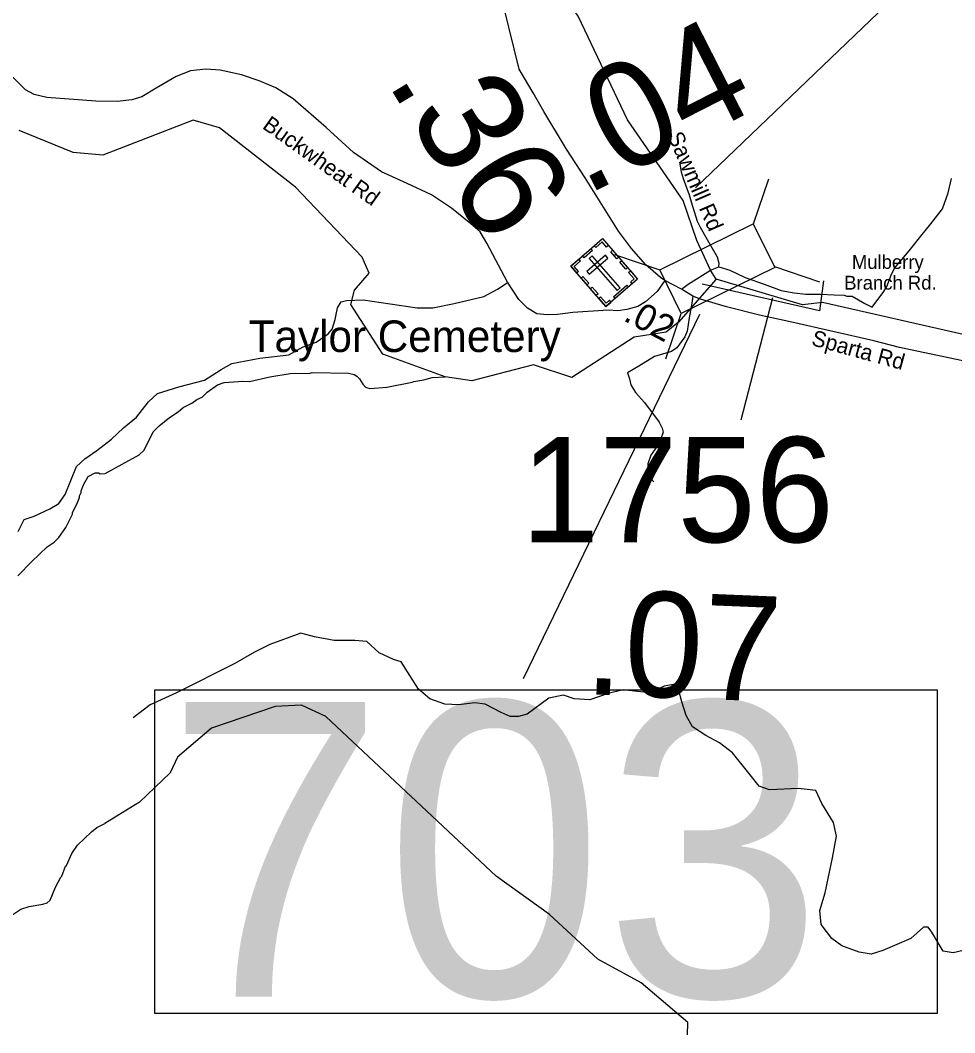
# Model space of a CAD drawing. Extents: x 1248089 to 1457196, y 820910 to 988753.
# Drawn here: x 1342073 to 1346513, y 941130 to 945940 of the extents above; entities that cross this region are included whole.
import ezdxf

# ---------------------------------------------------------------- set-up
doc = ezdxf.new("R2010")
doc.units = 0
for name, color, linetype in [('Exist Cultural Cemetery CELL', 7, 'Continuous'), ('Exist Cultural Cemetery Label', 7, 'Continuous'), ('Exist Hydrographic Creek Single Shore', 7, 'Continuous'), ('Exist Hydrographic Misc Water Feature', 7, 'Continuous'), ('Exist Road Non-System Type 51', 7, 'Continuous'), ('Exist Road Primary NC Attributed', 7, 'Continuous'), ('Exist Road Primary NC Label', 7, 'Continuous'), ('Exist Road Secondary Structure Standard Bridge CELL', 7, 'Continuous'), ('Exist Road Secondary Structure Standard Bridge Number Label', 7, 'Continuous'), ('Exist Road Secondary Type 51 Attributed', 7, 'Continuous'), ('Exist Road Secondary Type 51 Label', 7, 'Continuous'), ('Prop CMT Slope Fill', 7, 'Continuous'), ('Prop GRAU CAT1 Cell', 7, 'Continuous'), ('Prop Lane Lines', 7, 'Continuous')]:
    doc.layers.add(name, color=color, linetype=linetype)

msp = doc.modelspace()

# ---------------------------------------------------------------- linework, layer by layer
at = {"layer": 'Exist Cultural Cemetery CELL'}
for points in [[(1344688.6, 944772), (1344838.9, 944902.6), (1345005.9, 944710.4), (1344855.7, 944579.8)], [(1344867.4, 944869.9), (1344858.8, 944862.5), (1344837.7, 944886.8), (1344807.1, 944860.2), (1344799.8, 944868.6), (1344838.9, 944902.6)], [(1344744.5, 944820.6), (1344783.6, 944854.6), (1344791.1, 944846), (1344752, 944812)], [(1344906.7, 944807.3), (1344878.3, 944840), (1344886.9, 944847.4), (1344915.3, 944814.8)], [(1344717, 944739.3), (1344725.6, 944746.7), (1344704.5, 944771), (1344735.1, 944797.6), (1344727.8, 944806), (1344688.6, 944772)], [(1344764.1, 944747.4), (1344776.3, 944733.3), (1344865.2, 944810.6), (1344852.9, 944824.6)], [(1344790.1, 944821.4), (1344776, 944809.1), (1344909.1, 944656.1), (1344923.2, 944668.4)], [(1344949.9, 944757.5), (1344921.5, 944790.2), (1344930.1, 944797.7), (1344958.5, 944765)], [(1344980.9, 944688.7), (1344973.4, 944697.4), (1344990, 944711.8), (1344963.5, 944742.3), (1344971.9, 944749.6), (1345005.9, 944710.4)], [(1344765.7, 944683.3), (1344737.2, 944716), (1344745.8, 944723.5), (1344774.3, 944690.8)], [(1344809.8, 944632.6), (1344781.3, 944665.3), (1344789.9, 944672.7), (1344818.3, 944640)], [(1344891.5, 944626.2), (1344955.5, 944681.8), (1344963, 944673.2), (1344899, 944617.6)], [(1344880.6, 944601.6), (1344873.1, 944610.2), (1344856.5, 944595.8), (1344829.9, 944626.3), (1344821.5, 944619), (1344855.6, 944579.8)]]:
    msp.add_lwpolyline(points, close=True, dxfattribs=at)
at = {"layer": 'Exist Hydrographic Creek Single Shore'}
for points in [[(1345351.7, 944752.2), (1345287.4, 944894.5), (1345222, 945084.2), (1344958.3, 945466.6), (1344724.2, 945960), (1344541.5, 946223.2), (1344409.4, 946376.1), (1344381.1, 946434.2)], [(1345378.8, 944710.4), (1345200.1, 944506), (1345141.2, 944457.9), (1344990.1, 944434.7), (1344694.1, 944243.6), (1344512.2, 944303.2), (1344219.1, 944227), (1344091.1, 944247), (1343796.1, 944353.6), (1343643.1, 944589.7), (1343661.1, 944658.4), (1343730.1, 944739.1), (1343698.1, 944815.2), (1343380.1, 945146.6), (1343019.1, 945429.6), (1342895.1, 945464.9), (1342466, 945299.5), (1342325.1, 945312.2), (1342068, 945415.9)], [(1345378.8, 944710.4), (1345351.7, 944752.2)], [(1348382.3, 942817), (1348168.2, 942932.9), (1347988.2, 943084.4), (1347924.2, 943213.6), (1347905.3, 943486.5), (1347832.3, 943563.5), (1347576.3, 943686.8), (1347282.2, 943984.8), (1346777.4, 944405.7), (1346567.3, 944444), (1345883.8, 944598.9), (1345789.6, 944588.4), (1345378.8, 944710.4)]]:
    msp.add_lwpolyline(points, dxfattribs=at)
at = {"layer": 'Exist Hydrographic Misc Water Feature'}
for points in [[(1342373.7, 943734), (1342396.5, 943773.4), (1342428.9, 943790.7), (1342444.9, 943790.4), (1342452.8, 943786.1), (1342476.9, 943787.6), (1342638.8, 943876), (1342661.3, 943897.5), (1342705.1, 943984.4), (1342733.8, 944013.9), (1342782.6, 944052.7), (1342823.2, 944079.8), (1342847.7, 944101.2), (1342888.1, 944120.4), (1342912.5, 944137.8), (1342936.7, 944149.2), (1342961.2, 944172.7), (1343010, 944207.6), (1343042.2, 944218.9), (1343130.4, 944224.9), (1343162.4, 944224.1), (1343258.9, 944246), (1343355.2, 944261.9), (1343451.2, 944263.7), (1343459.3, 944267.5), (1343633.2, 944263.6), (1343659.1, 944257), (1343672.9, 944248.7), (1343684.7, 944236.4), (1343700.2, 944212.1), (1343713.8, 944197.8), (1343733.7, 944191.3), (1343813.9, 944197.6), (1343934.3, 944220.9), (1343942.4, 944224.7), (1343990.5, 944231.6), (1344030.8, 944242.7), (1344091.1, 944247)], [(1342062.3, 943301), (1342127.8, 943369.5), (1342201.3, 943437.9), (1342233.8, 943461.1), (1342256.3, 943482.6), (1342289.3, 943529.8), (1342320.7, 943593.2), (1342320.9, 943601.2), (1342341.7, 943640.7), (1342354.4, 943672.3), (1342354.6, 943680.3), (1342362.9, 943696.2), (1342363.1, 943704.2), (1342373.7, 943734)], [(1345243.2, 941120.4), (1345244.2, 941179.4), (1345023.1, 941367.8), (1344817.2, 941480.2), (1344588.1, 941691.6), (1344334.2, 941874), (1343525.1, 942632.2), (1343409.1, 942687.1), (1343284.1, 942679.8), (1342981.1, 942577.5), (1342820.1, 942439.6), (1342785.1, 942364.7), (1342640.1, 942226.5), (1342474.6, 942124.4)], [(1342033.8, 941689), (1342075.8, 941717), (1342116.1, 941730.1), (1342180.4, 941740.7), (1342200.6, 941748.1), (1342214.9, 941759.8), (1342240.2, 941821.2), (1342265.2, 941868.7), (1342271.3, 941874.5), (1342288.4, 941922.1), (1342293.6, 941924.5), (1342317.6, 941981.5), (1342345.1, 942022), (1342411.9, 942085.3), (1342436.3, 942104.8), (1342474.6, 942124.4)]]:
    msp.add_lwpolyline(points, dxfattribs=at)
at = {"layer": 'Exist Road Non-System Type 51'}
for points in [[(1346120.3, 944577.5), (1346175.5, 944650.9), (1346189.7, 944675), (1346211, 944729), (1346226.6, 944761.7), (1346296.1, 944845.5), (1346358.6, 944922.2), (1346399.7, 944973.3), (1346455.1, 945044.3), (1346482, 945121), (1346497.6, 945189.2)], [(1342063.6, 943511.5), (1342091.9, 943568.1), (1342139.9, 943585), (1342213.4, 943619), (1342255.8, 943644.4), (1342286.8, 943686.8), (1342340.5, 943819.7), (1342380.1, 943856.5), (1342436.6, 943896.1), (1342507.2, 943949.8), (1342563.7, 944003.5), (1342625.9, 944054.4), (1342682.4, 944127.9), (1342724.8, 944167.5), (1342826.5, 944198.6), (1342947.9, 944229.7), (1343027.1, 944280.6), (1343077.9, 944308.9), (1343210.7, 944334.3), (1343349.1, 944351.3), (1343416.9, 944388), (1343479.1, 944410.7), (1343535.6, 944450.2), (1343555.4, 944472.9), (1343569.5, 944518.1), (1343580.8, 944574.7), (1343597.8, 944602.9), (1343623.2, 944608.6), (1343702.3, 944611.4), (1343959.4, 944574.7), (1344032.8, 944574.7), (1344134.6, 944594.4), (1344275.8, 944628.4), (1344340.8, 944662.3), (1344391.7, 944696.2)], [(1345749.2, 944644.7), (1345805.2, 944638.6), (1345874.8, 944638.6), (1345940, 944635.8), (1345986.9, 944634.3), (1345999.7, 944630.1), (1346025.2, 944628.7), (1346086.2, 944594.6), (1346120.3, 944577.5)], [(1345268.6, 944628.7), (1345263, 944596), (1345251.6, 944526.4), (1345241.7, 944462.5), (1345230.3, 944436.9), (1345192, 944384.4), (1345166.5, 944365.9), (1345087, 944343.2), (1345011.8, 944297.7), (1344958.2, 944265.7)], [(1344958.2, 944265.7), (1344967.9, 944236.5), (1344973.6, 944208.1), (1344996.3, 944171.2), (1345038.9, 944124.3), (1345108.4, 944030.6), (1345122.6, 944002.2), (1345126.9, 943983.7), (1345115.5, 943946.8), (1345098.5, 943916.9), (1345068.7, 943874.3), (1345054.5, 943833.1), (1345055.9, 943783.4), (1345075.8, 943755), (1345082.9, 943747.9)], [(1346553, 941521), (1346505, 941509.7), (1346456.9, 941518.2), (1346434.3, 941557.8), (1346403.2, 941608.7), (1346386.3, 941631.3), (1346363.7, 941631.3), (1346304.4, 941577.6), (1346171.6, 941521), (1346115.1, 941504), (1346058.6, 941512.5), (1345976.6, 941543.6), (1345928.6, 941577.6), (1345877.7, 941645.4), (1345872.1, 941710.4), (1345897.5, 941795.3), (1345931.4, 941962.1), (1345951.2, 942063.9), (1345937.1, 942128.9), (1345880.6, 942219.4), (1345852.3, 942281.6), (1345770.4, 942290.1), (1345631.9, 942284.4), (1345583.9, 942301.4), (1345527.4, 942372.1), (1345456.8, 942459.7), (1345394.6, 942507.8), (1345329.6, 942541.7), (1345267.5, 942584.1), (1345236.4, 942637.8), (1345216.6, 942702.9), (1345202.5, 942756.6), (1345174.3, 942784.9), (1345131.9, 942776.4), (1345064.1, 942745.3), (1344990.6, 942753.8), (1344936.9, 942759.4), (1344866.3, 942742.5), (1344778.7, 942711.4), (1344705.3, 942717), (1344654.4, 942734), (1344583.8, 942719.8), (1344482.1, 942643.5), (1344439.7, 942632.2), (1344400.1, 942632.2), (1344357.8, 942652), (1344281.5, 942691.6), (1344233.4, 942697.2), (1344157.2, 942688.7), (1344089.4, 942691.6), (1344018.7, 942717), (1343965, 942762.3), (1343883.1, 942892.3), (1343846.4, 942903.6), (1343778.6, 942934.7), (1343719.2, 942988.5), (1343662.7, 942994.1), (1343563.9, 942994.1), (1343470.6, 943011.1), (1343405.6, 943028), (1343258.7, 942974.3), (1343185.3, 942937.6), (1343092, 942883.8), (1342815.2, 942745.3), (1342690.9, 942688.7), (1342608.9, 942626.5)]]:
    msp.add_lwpolyline(points, dxfattribs=at)
at = {"layer": 'Exist Road Primary NC Attributed'}
for points in [[(1345136, 944703.7), (1345114.6, 944718.6), (1345044.5, 944778.5), (1344977.6, 944855.8), (1344914.9, 944939), (1344757.4, 945192.1), (1344668.8, 945327.2), (1344560.7, 945506), (1344509.2, 945594.7), (1344443.2, 945707.2), (1344371.2, 946003.4), (1344322.7, 946184.9), (1344303.1, 946343.2)], [(1345214.3, 944662.5), (1345136, 944703.7)], [(1347806.3, 941990.8), (1347756.4, 942139.4), (1347693.7, 942416.5), (1347648.9, 942557.4), (1347434.2, 943081.3), (1347393.2, 943188.9), (1347228.4, 943599.1), (1347169.5, 943759.2), (1347134.9, 943838.3), (1347113.2, 943871.9), (1346999.8, 944044.3), (1346887.2, 944150.7), (1346789.9, 944217.3), (1346708, 944260.8), (1346573.6, 944317.2), (1346250.5, 944386), (1346127.7, 944416.8), (1345738, 944506.1), (1345585.7, 944539.4), (1345428.2, 944579.1), (1345305.4, 944615), (1345268.6, 944628.7), (1345214.3, 944662.5)]]:
    msp.add_lwpolyline(points, dxfattribs=at)
at = {"layer": 'Exist Road Secondary Structure Standard Bridge CELL'}
for p, q in [((1345556.2, 944972.6), (1345629, 945186.9)), ((1344896.7, 944827.1), (1345111, 944754.4)), ((1345656.3, 944769.6), (1345870.6, 944696.8)), ((1345140.6, 944332.3), (1345213.4, 944546.6))]:
    msp.add_line(p, q, dxfattribs=at)
msp.add_lwpolyline([(1345111, 944754.4), (1345555.7, 944973.6), (1345658.1, 944765.8), (1345213.4, 944546.6)], close=True, dxfattribs=at)
at = {"layer": 'Exist Road Secondary Structure Standard Bridge Number Label'}
msp.add_line((1345300.5, 944543.1), (1344461.8, 942811.1), dxfattribs=at)
msp.add_lwpolyline([(1342713.2, 942758.8), (1346429.1, 942758.8), (1346429.1, 941222.4), (1342713.2, 941222.4)], close=True, dxfattribs=at)
at = {"layer": 'Exist Road Secondary Type 51 Attributed'}
for points in [[(1345136, 944703.7), (1345099.6, 944652.3), (1345043.9, 944602.8), (1345006.8, 944580.1), (1344955.3, 944565.7), (1344912, 944559.5), (1344866.7, 944563.6), (1344697.7, 944551.2), (1344625.5, 944543), (1344576.1, 944540.9), (1344526.6, 944545), (1344483.3, 944571.9), (1344442.1, 944613.1), (1344388.5, 944695.6), (1344289.6, 944881.3), (1344257.7, 944935.8), (1344214.4, 944973), (1344121.7, 945047.2), (1344026.9, 945111.2), (1343911.5, 945164.8), (1343789.9, 945220.5), (1343655.9, 945311.3), (1343526, 945430.9), (1343369.4, 945567.1), (1343287.6, 945619.8), (1343208.2, 945651.8), (1343123.7, 945680.7), (1343022.7, 945702.3), (1342954.7, 945708.5), (1342882.6, 945699.2), (1342813.5, 945672.4), (1342718.7, 945617.8), (1342650.3, 945576.9), (1342602.9, 945561.4), (1342533.9, 945554.2), (1342431.8, 945556.2), (1342198.9, 945572.7), (1342139.7, 945588.2), (1342098.5, 945609.8), (1342036.7, 945671.7)], [(1345392.4, 944769.1), (1345392.7, 944783.9), (1345385.6, 944815.5), (1345337.7, 944897.1), (1345304.1, 944955.2), (1345290.8, 944984.8), (1345262.3, 945075.6), (1345252.1, 945109.3), (1345223.6, 945186.3), (1345214.4, 945218), (1345207.9, 945257.5)], [(1345214.3, 944662.5), (1345246.8, 944686.5), (1345351.7, 944752.2)], [(1345351.7, 944752.2), (1345392.4, 944769.1)], [(1345392.4, 944769.1), (1345444.3, 944752.2), (1345516.5, 944718.3), (1345607.9, 944686.7), (1345688, 944657), (1345749.2, 944644.7)]]:
    msp.add_lwpolyline(points, dxfattribs=at)
at = {"layer": 'Exist Road Secondary Type 51 Label'}
msp.add_lwpolyline([(1345888.4, 944702), (1345869.5, 944560.4), (1345312.9, 944686.3)], dxfattribs=at)
at = {"layer": 'Prop Lane Lines'}
for p, q in [((1345281.3, 945143.3), (1346500, 946312.2)), ((1345646.1, 944621), (1345496.9, 944040.7))]:
    msp.add_line(p, q, dxfattribs=at)

# ---------------------------------------------------------------- texts
at = {"layer": 'Exist Cultural Cemetery Label'}
msp.add_text('Taylor Cemetery', height=150, dxfattribs=at).set_placement((1343158.4, 944364.2))
at = {"layer": 'Exist Road Primary NC Label'}
msp.add_text('Sparta Rd', height=75, rotation=344.6957, dxfattribs=at).set_placement((1345827.3, 944397.7))
at = {"layer": 'Exist Road Secondary Structure Standard Bridge Number Label'}
msp.add_text('703', height=1400, dxfattribs=at).set_placement((1342763.4, 941301.5))
at = {"layer": 'Exist Road Secondary Type 51 Label'}
for s, rotation, p in [('Buckwheat Rd', 324.5897, (1343219, 945429.4)), ('Sawmill Rd', 293.4034, (1345147.5, 945391.2))]:
    msp.add_text(s, height=75, rotation=rotation, dxfattribs=at).set_placement(p)
for s, p in [('Mulberry ', (1346024, 944759)), ('Branch Rd.', (1345987.6, 944660.6))]:
    msp.add_text(s, height=65.62, dxfattribs=at).set_placement(p)
at = {"layer": 'Prop CMT Slope Fill'}
msp.add_text('.36', height=500, rotation=301.1364, dxfattribs=at).set_placement((1343810.8, 945650.8))
at = {"layer": 'Prop GRAU CAT1 Cell'}
for s, height, rotation, p in [('.04', 500, 26.9861, (1344757.6, 945104.5)), ('.02', 125, 332.2209, (1344933.1, 944516.1)), ('.07', 500, 357.6389, (1344749.2, 942739.8))]:
    msp.add_text(s, height=height, rotation=rotation, dxfattribs=at).set_placement(p)
at = {"layer": 'Prop Lane Lines'}
msp.add_text('1756', height=500, dxfattribs=at).set_placement((1344451, 943460.7))

doc.saveas('drawing.dxf')
